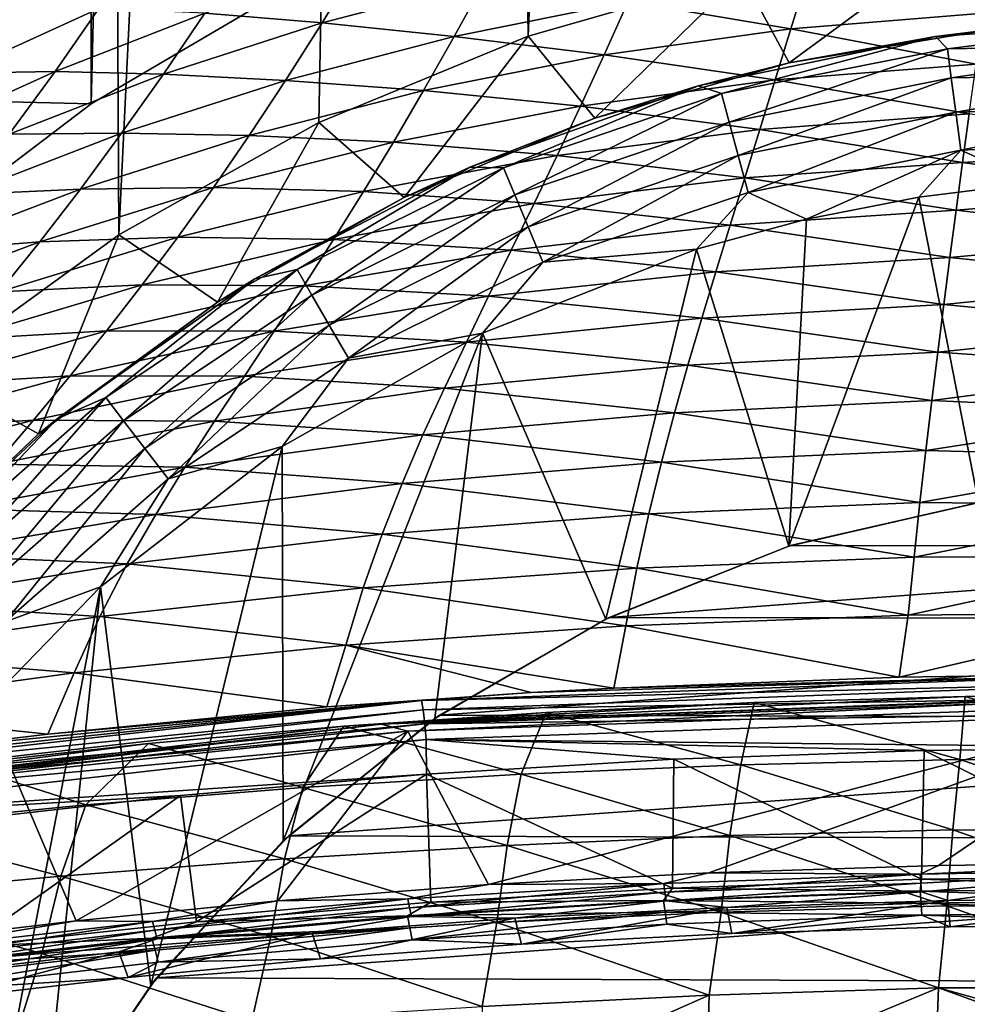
# Model space of a CAD drawing. Header units: metres. Extents: x -106 to 264, y -111 to 81.
# Tile 419 of 549: x 194 to 199, y 41 to 46. Entities that reach past the tile are written whole.
import ezdxf

# ---------------------------------------------------------------- set-up
doc = ezdxf.new("R2010")
doc.units = ezdxf.units.M
doc.layers.add('solid_20422013', color=7, linetype='CONTINUOUS')

msp = doc.modelspace()

# ---------------------------------------------------------------- linework, layer by layer
at = {"layer": 'solid_20422013'}
for points in [[(192.31282, 80.599998, -15.162481), (194.147705, 80.599998, -15.958956), (192.388519, 43.263885, -15.200836)], [(194.175278, 80.599998, 15.969536), (192.355667, 80.599998, 15.184137), (193.091354, 44.752403, 15.532889)], [(194.147705, 80.599998, -15.958956), (193.311768, 44.138996, -15.629064), (192.388519, 43.263885, -15.200836)], [(194.175278, 80.599998, 15.969536), (193.091354, 44.752403, 15.532889), (194.182388, 45.581818, 15.973581)], [(194.147705, 80.599998, -15.958956), (194.332169, 44.87923, -16.027344), (193.311768, 44.138996, -15.629064)], [(194.147705, 80.599998, -15.958956), (196.054703, 80.599998, -16.53591), (194.332169, 44.87923, -16.027344)], [(194.175278, 80.599998, 15.969536), (194.182388, 45.581818, 15.973581), (195.309448, 46.24358, 16.340096)], [(196.054703, 80.599998, -16.53591), (195.402405, 45.480701, -16.366493), (194.332169, 44.87923, -16.027344)], [(196.054703, 80.599998, -16.53591), (196.523254, 45.943001, -16.64068), (195.402405, 45.480701, -16.366493)], [(196.054703, 80.599998, -16.53591), (198.000946, 80.599998, -16.881262), (196.523254, 45.943001, -16.64068)], [(198.000946, 80.599998, -16.881262), (197.669113, 46.271561, -16.839445), (196.523254, 45.943001, -16.64068)], [(192.946503, 45.610561, 30), (193.413834, 46.540329, 30), (194.077789, 46.948978, 30)], [(194.204056, 46.462627, 30), (192.946503, 45.610561, 30), (194.077789, 46.948978, 30)], [(198.828217, 46.467499, -16.959566), (200, 46.530014, -17), (198.966385, 45.973637, -16.463642)], [(194.182388, 45.581818, 15.973581), (192.946503, 45.610561, 30), (194.204056, 46.462627, 30)], [(195.309448, 46.24358, 16.340096), (194.182388, 45.581818, 15.973581), (194.204056, 46.462627, 30)], [(198.828217, 46.467499, -16.959566), (197.921494, 45.799866, -16.353992), (197.669113, 46.271561, -16.839445)], [(198.828217, 46.467499, -16.959566), (198.966385, 45.973637, -16.463642), (197.921494, 45.799866, -16.353992)], [(194.791885, 46.065941, 104.589104), (195.420242, 46.014866, 108.803513), (195.613846, 46.331955, 104.539368)], [(195.613846, 46.331955, 104.539368), (195.420242, 46.014866, 108.803513), (196.293335, 46.243629, 108.750008)], [(195.420242, 46.014866, 108.803513), (196.127823, 45.941933, 112.672699), (196.293335, 46.243629, 108.750008)], [(196.293335, 46.243629, 108.750008), (196.127823, 45.941933, 112.672699), (197.059219, 46.128773, 112.617729)], [(197.669113, 46.271561, -16.839445), (196.881821, 45.503712, -16.1691), (196.523254, 45.943001, -16.64068)], [(197.669113, 46.271561, -16.839445), (197.921494, 45.799866, -16.353992), (196.881821, 45.503712, -16.1691)], [(197.059219, 46.128773, 112.617729), (197.931656, 45.98254, 116.136276), (198.01799, 46.265369, 112.566299)], [(198.01799, 46.265369, 112.566299), (197.931656, 45.98254, 116.136276), (198.963547, 46.067257, 116.097572)], [(196.127823, 45.941933, 112.672699), (196.930725, 45.84346, 116.193092), (197.059219, 46.128773, 112.617729)], [(197.059219, 46.128773, 112.617729), (196.930725, 45.84346, 116.193092), (197.931656, 45.98254, 116.136276)], [(193.463287, 45.745544, 100.133621), (193.989822, 45.754601, 104.653946), (194.224808, 46.092289, 100.056076)], [(193.697861, 46.085686, 95.230255), (193.463287, 45.745544, 100.133621), (194.224808, 46.092289, 100.056076)], [(194.224808, 46.092289, 100.056076), (193.989822, 45.754601, 104.653946), (194.791885, 46.065941, 104.589104)], [(193.989822, 45.754601, 104.653946), (194.570343, 45.739891, 108.863762), (194.791885, 46.065941, 104.589104)], [(194.791885, 46.065941, 104.589104), (194.570343, 45.739891, 108.863762), (195.420242, 46.014866, 108.803513)], [(197.931656, 45.98254, 116.136276), (198.924316, 45.793739, 119.357246), (198.963547, 46.067257, 116.097572)], [(194.570343, 45.739891, 108.863762), (195.223404, 45.706253, 112.738487), (195.420242, 46.014866, 108.803513)], [(195.420242, 46.014866, 108.803513), (195.223404, 45.706253, 112.738487), (196.127823, 45.941933, 112.672699)], [(198.769547, 45.876289, -5.646931), (198.705276, 45.941391, -5.549271), (200, 46.030033, -5.549271)], [(200, 46.030033, -16.500025), (200, 46.030033, -5.549271), (198.705276, 45.941391, -5.549271)], [(198.966385, 45.973637, -16.463642), (200, 46.030033, -16.500025), (198.705276, 45.941391, -5.549271)], [(200, 45.897427, -5.711153), (198.769547, 45.876289, -5.646931), (200, 46.030033, -5.549271)], [(196.930725, 45.84346, 116.193092), (197.847443, 45.709038, 119.397163), (197.931656, 45.98254, 116.136276)], [(197.931656, 45.98254, 116.136276), (197.847443, 45.709038, 119.397163), (198.924316, 45.793739, 119.357246)], [(197.921494, 45.799866, -16.353992), (198.966385, 45.973637, -16.463642), (198.705276, 45.941391, -5.549271)], [(195.223404, 45.706253, 112.738487), (195.963684, 45.652737, 116.259323), (196.127823, 45.941933, 112.672699)], [(196.523254, 45.943001, -16.64068), (195.859985, 45.080482, -15.911716), (195.402405, 45.480701, -16.366493)], [(196.523254, 45.943001, -16.64068), (196.881821, 45.503712, -16.1691), (195.859985, 45.080482, -15.911716)], [(196.127823, 45.941933, 112.672699), (195.963684, 45.652737, 116.259323), (196.930725, 45.84346, 116.193092)], [(197.560135, 45.635723, -5.646931), (197.434708, 45.677124, -5.549271), (198.705276, 45.941391, -5.549271)], [(197.921494, 45.799866, -16.353992), (198.705276, 45.941391, -5.549271), (197.434708, 45.677124, -5.549271)], [(198.769547, 45.876289, -5.646931), (197.560135, 45.635723, -5.646931), (198.705276, 45.941391, -5.549271)], [(197.600845, 45.483803, -5.796019), (197.560135, 45.635723, -5.646931), (198.769547, 45.876289, -5.646931)], [(198.79007, 45.720356, -5.796019), (197.600845, 45.483803, -5.796019), (198.769547, 45.876289, -5.646931)], [(198.79007, 45.720356, -5.796019), (198.769547, 45.876289, -5.646931), (200, 45.897427, -5.711153)], [(200, 45.897427, -5.711153), (200, 45.741188, -5.837264), (198.79007, 45.720356, -5.796019)], [(195.963684, 45.652737, 116.259323), (196.804062, 45.569126, 119.460114), (196.930725, 45.84346, 116.193092)], [(196.930725, 45.84346, 116.193092), (196.804062, 45.569126, 119.460114), (197.847443, 45.709038, 119.397163)], [(193.207108, 45.398502, 104.740067), (193.743469, 45.419415, 108.941238), (193.989822, 45.754601, 104.653946)], [(193.463287, 45.745544, 100.133621), (193.207108, 45.398502, 104.740067), (193.989822, 45.754601, 104.653946)], [(193.989822, 45.754601, 104.653946), (193.743469, 45.419415, 108.941238), (194.570343, 45.739891, 108.863762)], [(196.881821, 45.503712, -16.1691), (197.921494, 45.799866, -16.353992), (197.434708, 45.677124, -5.549271)], [(197.847443, 45.709038, 119.397163), (198.886887, 45.527321, 122.353554), (198.924316, 45.793739, 119.357246)], [(193.743469, 45.419415, 108.941238), (194.345901, 45.423775, 112.814301), (194.570343, 45.739891, 108.863762)], [(194.570343, 45.739891, 108.863762), (194.345901, 45.423775, 112.814301), (195.223404, 45.706253, 112.738487)], [(194.345901, 45.423775, 112.814301), (195.029053, 45.412189, 116.34156), (195.223404, 45.706253, 112.738487)], [(195.223404, 45.706253, 112.738487), (195.029053, 45.412189, 116.34156), (195.963684, 45.652737, 116.259323)], [(196.804062, 45.569126, 119.460114), (197.765213, 45.443657, 122.39415), (197.847443, 45.709038, 119.397163)], [(197.648911, 45.304428, -5.907723), (197.600845, 45.483803, -5.796019), (198.79007, 45.720356, -5.796019)], [(198.814316, 45.536243, -5.907723), (197.648911, 45.304428, -5.907723), (198.79007, 45.720356, -5.796019)], [(197.847443, 45.709038, 119.397163), (197.765213, 45.443657, 122.39415), (198.886887, 45.527321, 122.353554)], [(198.814316, 45.536243, -5.907723), (198.79007, 45.720356, -5.796019), (200, 45.741188, -5.837264)], [(200, 45.741188, -5.837264), (200, 45.571148, -5.926311), (198.814316, 45.536243, -5.907723)], [(195.029053, 45.412189, 116.34156), (195.801743, 45.376369, 119.539581), (195.963684, 45.652737, 116.259323)], [(195.963684, 45.652737, 116.259323), (195.801743, 45.376369, 119.539581), (196.804062, 45.569126, 119.460114)], [(196.392487, 45.239357, -5.646931), (196.212021, 45.242161, -5.549271), (197.434708, 45.677124, -5.549271)], [(196.881821, 45.503712, -16.1691), (197.434708, 45.677124, -5.549271), (196.212021, 45.242161, -5.549271)], [(197.560135, 45.635723, -5.646931), (196.392487, 45.239357, -5.646931), (197.434708, 45.677124, -5.549271)], [(194.182388, 45.581818, 15.973581), (193.091354, 44.752403, 15.532889), (192.946503, 45.610561, 30)], [(196.452667, 45.094051, -5.796019), (196.392487, 45.239357, -5.646931), (197.560135, 45.635723, -5.646931)], [(197.600845, 45.483803, -5.796019), (196.452667, 45.094051, -5.796019), (197.560135, 45.635723, -5.646931)], [(195.801743, 45.376369, 119.539581), (196.679047, 45.304333, 122.462944), (196.804062, 45.569126, 119.460114)], [(196.804062, 45.569126, 119.460114), (196.679047, 45.304333, 122.462944), (197.765213, 45.443657, 122.39415)], [(198.841125, 45.332592, -5.976798), (198.814316, 45.536243, -5.907723), (200, 45.571148, -5.926311)], [(200, 45.571148, -5.926311), (200, 45.386513, -5.98137), (198.841125, 45.332592, -5.976798)], [(195.859985, 45.080482, -15.911716), (196.881821, 45.503712, -16.1691), (196.212021, 45.242161, -5.549271)], [(197.702072, 45.106022, -5.976798), (197.648911, 45.304428, -5.907723), (198.814316, 45.536243, -5.907723)], [(198.841125, 45.332592, -5.976798), (197.702072, 45.106022, -5.976798), (198.814316, 45.536243, -5.907723)], [(197.765213, 45.443657, 122.39415), (198.850983, 45.266979, 125.132217), (198.886887, 45.527321, 122.353554)], [(198.886887, 45.527321, 122.353554), (198.850983, 45.266979, 125.132217), (200, 45.338043, 124.65464)], [(195.402405, 45.480701, -16.366493), (194.85907, 44.518826, -15.587443), (194.332169, 44.87923, -16.027344)], [(195.402405, 45.480701, -16.366493), (195.859985, 45.080482, -15.911716), (194.85907, 44.518826, -15.587443)], [(196.523727, 44.922485, -5.907723), (196.452667, 45.094051, -5.796019), (197.600845, 45.483803, -5.796019)], [(197.648911, 45.304428, -5.907723), (196.523727, 44.922485, -5.907723), (197.600845, 45.483803, -5.796019)], [(196.679047, 45.304333, 122.462944), (197.684769, 45.185184, 125.172516), (197.765213, 45.443657, 122.39415)], [(197.765213, 45.443657, 122.39415), (197.684769, 45.185184, 125.172516), (198.850983, 45.266979, 125.132217)], [(193.494537, 45.095684, 112.910301), (194.125137, 45.124355, 116.438263), (194.345901, 45.423775, 112.814301)], [(193.743469, 45.419415, 108.941238), (193.494537, 45.095684, 112.910301), (194.345901, 45.423775, 112.814301)], [(194.345901, 45.423775, 112.814301), (194.125137, 45.124355, 116.438263), (195.029053, 45.412189, 116.34156)], [(194.125137, 45.124355, 116.438263), (194.837585, 45.132923, 119.641266), (195.029053, 45.412189, 116.34156)], [(195.029053, 45.412189, 116.34156), (194.837585, 45.132923, 119.641266), (195.801743, 45.376369, 119.539581)], [(199.231842, 45.158199, -6), (198.841125, 45.332592, -5.976798), (200, 45.386513, -5.98137)], [(194.837585, 45.132923, 119.641266), (195.641327, 45.111168, 122.555832), (195.801743, 45.376369, 119.539581)], [(195.801743, 45.376369, 119.539581), (195.641327, 45.111168, 122.555832), (196.679047, 45.304333, 122.462944)], [(198.014816, 44.96323, -6), (197.702072, 45.106022, -5.976798), (198.841125, 45.332592, -5.976798)], [(198.616638, 45.081524, -6), (198.014816, 44.96323, -6), (198.841125, 45.332592, -5.976798)], [(199.231842, 45.158199, -6), (198.616638, 45.081524, -6), (198.841125, 45.332592, -5.976798)], [(198.850983, 45.266979, 125.132217), (200, 45.107918, 127.01651), (200, 45.338043, 124.65464)], [(195.641327, 45.111168, 122.555832), (196.555466, 45.04763, 125.245789), (196.679047, 45.304333, 122.462944)], [(196.602341, 44.732712, -5.976798), (196.523727, 44.922485, -5.907723), (197.648911, 45.304428, -5.907723)], [(196.679047, 45.304333, 122.462944), (196.555466, 45.04763, 125.245789), (197.684769, 45.185184, 125.172516)], [(197.702072, 45.106022, -5.976798), (196.602341, 44.732712, -5.976798), (197.648911, 45.304428, -5.907723)], [(195.286545, 44.69397, -5.646931), (195.060013, 44.644615, -5.549271), (196.212021, 45.242161, -5.549271)], [(195.859985, 45.080482, -15.911716), (196.212021, 45.242161, -5.549271), (195.060013, 44.644615, -5.549271)], [(196.392487, 45.239357, -5.646931), (195.286545, 44.69397, -5.646931), (196.212021, 45.242161, -5.549271)], [(195.365189, 44.557766, -5.796019), (195.286545, 44.69397, -5.646931), (196.392487, 45.239357, -5.646931)], [(196.452667, 45.094051, -5.796019), (195.365189, 44.557766, -5.796019), (196.392487, 45.239357, -5.646931)], [(197.684769, 45.185184, 125.172516), (198.816315, 45.011536, 127.737259), (198.850983, 45.266979, 125.132217)], [(198.850983, 45.266979, 125.132217), (198.816315, 45.011536, 127.737259), (200, 45.107918, 127.01651)], [(196.555466, 45.04763, 125.245789), (197.606003, 44.932236, 127.775826), (197.684769, 45.185184, 125.172516)], [(197.684769, 45.185184, 125.172516), (197.606003, 44.932236, 127.775826), (198.816315, 45.011536, 127.737259)], [(193.250168, 44.790844, 116.55899), (193.90773, 44.841793, 119.762596), (194.125137, 45.124355, 116.438263)], [(193.494537, 45.095684, 112.910301), (193.250168, 44.790844, 116.55899), (194.125137, 45.124355, 116.438263)], [(193.90773, 44.841793, 119.762596), (194.647461, 44.866596, 122.677505), (194.837585, 45.132923, 119.641266)], [(194.125137, 45.124355, 116.438263), (193.90773, 44.841793, 119.762596), (194.837585, 45.132923, 119.641266)], [(194.837585, 45.132923, 119.641266), (194.647461, 44.866596, 122.677505), (195.641327, 45.111168, 122.555832)], [(198.935471, 43.447086, -6), (198.616638, 45.081524, -6), (199.231842, 45.158199, -6)], [(194.647461, 44.866596, 122.677505), (195.48172, 44.855461, 125.350479), (195.641327, 45.111168, 122.555832)], [(194.85907, 44.518826, -15.587443), (195.859985, 45.080482, -15.911716), (195.060013, 44.644615, -5.549271)], [(195.458038, 44.396942, -5.907723), (195.365189, 44.557766, -5.796019), (196.452667, 45.094051, -5.796019)], [(196.523727, 44.922485, -5.907723), (195.458038, 44.396942, -5.907723), (196.452667, 45.094051, -5.796019)], [(195.641327, 45.111168, 122.555832), (195.48172, 44.855461, 125.350479), (196.555466, 45.04763, 125.245789)], [(197.426376, 44.803326, -6), (196.602341, 44.732712, -5.976798), (197.702072, 45.106022, -5.976798)], [(198.014816, 44.96323, -6), (197.426376, 44.803326, -6), (197.702072, 45.106022, -5.976798)], [(197.919312, 43.213619, -6), (198.014816, 44.96323, -6), (198.616638, 45.081524, -6)], [(198.935471, 43.447086, -6), (197.919312, 43.213619, -6), (198.616638, 45.081524, -6)], [(198.816315, 45.011536, 127.737259), (200, 44.87355, 129.326706), (200, 45.107918, 127.01651)], [(195.48172, 44.855461, 125.350479), (196.433182, 44.797401, 127.851234), (196.555466, 45.04763, 125.245789)], [(196.555466, 45.04763, 125.245789), (196.433182, 44.797401, 127.851234), (197.606003, 44.932236, 127.775826)], [(197.606003, 44.932236, 127.775826), (198.782684, 44.758865, 130.20282), (198.816315, 45.011536, 127.737259)], [(198.816315, 45.011536, 127.737259), (198.782684, 44.758865, 130.20282), (200, 44.87355, 129.326706)], [(197.919312, 43.213619, -6), (197.426376, 44.803326, -6), (198.014816, 44.96323, -6)], [(195.560745, 44.219055, -5.976798), (195.458038, 44.396942, -5.907723), (196.523727, 44.922485, -5.907723)], [(196.602341, 44.732712, -5.976798), (195.560745, 44.219055, -5.976798), (196.523727, 44.922485, -5.907723)], [(196.433182, 44.797401, 127.851234), (197.528854, 44.682514, 130.238312), (197.606003, 44.932236, 127.775826)], [(197.606003, 44.932236, 127.775826), (197.528854, 44.682514, 130.238312), (198.782684, 44.758865, 130.20282)], [(194.332169, 44.87923, -16.027344), (193.901901, 43.814484, -15.19421), (193.311768, 44.138996, -15.629064)], [(193.691071, 44.574024, 122.824142), (194.457108, 44.611332, 125.490204), (194.647461, 44.866596, 122.677505)], [(193.90773, 44.841793, 119.762596), (193.691071, 44.574024, 122.824142), (194.647461, 44.866596, 122.677505)], [(194.332169, 44.87923, -16.027344), (194.85907, 44.518826, -15.587443), (193.901901, 43.814484, -15.19421)], [(194.647461, 44.866596, 122.677505), (194.457108, 44.611332, 125.490204), (195.48172, 44.855461, 125.350479)], [(194.457108, 44.611332, 125.490204), (195.322311, 44.607426, 127.964424), (195.48172, 44.855461, 125.350479)], [(195.48172, 44.855461, 125.350479), (195.322311, 44.607426, 127.964424), (196.433182, 44.797401, 127.851234)], [(198.782684, 44.758865, 130.20282), (200, 44.633236, 131.599075), (200, 44.87355, 129.326706)], [(193.009109, 44.504925, 119.912285), (193.691071, 44.574024, 122.824142), (193.90773, 44.841793, 119.762596)], [(193.250168, 44.790844, 116.55899), (193.009109, 44.504925, 119.912285), (193.90773, 44.841793, 119.762596)], [(197.426376, 44.803326, -6), (196.278702, 44.353104, -6), (196.602341, 44.732712, -5.976798)], [(196.940338, 42.823338, -6), (196.278702, 44.353104, -6), (197.426376, 44.803326, -6)], [(197.919312, 43.213619, -6), (196.940338, 42.823338, -6), (197.426376, 44.803326, -6)], [(195.322311, 44.607426, 127.964424), (196.312302, 44.551151, 130.313416), (196.433182, 44.797401, 127.851234)], [(196.433182, 44.797401, 127.851234), (196.312302, 44.551151, 130.313416), (197.528854, 44.682514, 130.238312)], [(197.528854, 44.682514, 130.238312), (198.749847, 44.506504, 132.559479), (198.782684, 44.758865, 130.20282)], [(198.782684, 44.758865, 130.20282), (198.749847, 44.506504, 132.559479), (200, 44.633236, 131.599075)], [(196.278702, 44.353104, -6), (195.560745, 44.219055, -5.976798), (196.602341, 44.732712, -5.976798)], [(194.261261, 44.0089, -5.646931), (194.000183, 43.895645, -5.549271), (195.060013, 44.644615, -5.549271)], [(194.85907, 44.518826, -15.587443), (195.060013, 44.644615, -5.549271), (194.000183, 43.895645, -5.549271)], [(195.286545, 44.69397, -5.646931), (194.261261, 44.0089, -5.646931), (195.060013, 44.644615, -5.549271)], [(194.35701, 43.884121, -5.796019), (194.261261, 44.0089, -5.646931), (195.286545, 44.69397, -5.646931)], [(195.365189, 44.557766, -5.796019), (194.35701, 43.884121, -5.796019), (195.286545, 44.69397, -5.646931)], [(196.312302, 44.551151, 130.313416), (197.453369, 44.433407, 132.591019), (197.528854, 44.682514, 130.238312)], [(197.528854, 44.682514, 130.238312), (197.453369, 44.433407, 132.591019), (198.749847, 44.506504, 132.559479)], [(193.472519, 44.318981, 125.65979), (194.265121, 44.365101, 128.118042), (194.457108, 44.611332, 125.490204)], [(193.691071, 44.574024, 122.824142), (193.472519, 44.318981, 125.65979), (194.457108, 44.611332, 125.490204)], [(194.457108, 44.611332, 125.490204), (194.265121, 44.365101, 128.118042), (195.322311, 44.607426, 127.964424)], [(194.265121, 44.365101, 128.118042), (195.162979, 44.36441, 130.431458), (195.322311, 44.607426, 127.964424)], [(195.322311, 44.607426, 127.964424), (195.162979, 44.36441, 130.431458), (196.312302, 44.551151, 130.313416)], [(198.749847, 44.506504, 132.559479), (200, 44.384926, 133.851517), (200, 44.633236, 131.599075)], [(194.470062, 43.736794, -5.907723), (194.35701, 43.884121, -5.796019), (195.365189, 44.557766, -5.796019)], [(195.458038, 44.396942, -5.907723), (194.470062, 43.736794, -5.907723), (195.365189, 44.557766, -5.796019)], [(195.162979, 44.36441, 130.431458), (196.193039, 44.306118, 132.663803), (196.312302, 44.551151, 130.313416)], [(196.312302, 44.551151, 130.313416), (196.193039, 44.306118, 132.663803), (197.453369, 44.433407, 132.591019)], [(193.901901, 43.814484, -15.19421), (194.85907, 44.518826, -15.587443), (194.000183, 43.895645, -5.549271)], [(197.453369, 44.433407, 132.591019), (198.717606, 44.251987, 134.837875), (198.749847, 44.506504, 132.559479)], [(198.749847, 44.506504, 132.559479), (198.717606, 44.251987, 134.837875), (200, 44.384926, 133.851517)], [(196.193039, 44.306118, 132.663803), (197.379578, 44.182301, 134.86499), (197.453369, 44.433407, 132.591019)], [(197.453369, 44.433407, 132.591019), (197.379578, 44.182301, 134.86499), (198.717606, 44.251987, 134.837875)], [(194.595108, 43.573833, -5.976798), (194.470062, 43.736794, -5.907723), (195.458038, 44.396942, -5.907723)], [(195.560745, 44.219055, -5.976798), (194.595108, 43.573833, -5.976798), (195.458038, 44.396942, -5.907723)], [(198.717606, 44.251987, 134.837875), (200, 44.163898, 135.782928), (200, 44.384926, 133.851517)], [(193.249695, 44.074444, 128.305527), (194.070786, 44.125145, 130.594193), (194.265121, 44.365101, 128.118042)], [(193.472519, 44.318981, 125.65979), (193.249695, 44.074444, 128.305527), (194.265121, 44.365101, 128.118042)], [(194.265121, 44.365101, 128.118042), (194.070786, 44.125145, 130.594193), (195.162979, 44.36441, 130.431458)], [(194.070786, 44.125145, 130.594193), (195.003708, 44.123531, 132.783234), (195.162979, 44.36441, 130.431458)], [(195.162979, 44.36441, 130.431458), (195.003708, 44.123531, 132.783234), (196.193039, 44.306118, 132.663803)], [(196.278702, 44.353104, -6), (195.206467, 43.747559, -6), (195.560745, 44.219055, -5.976798)], [(195.2117, 41.635078, -6), (195.206467, 43.747559, -6), (196.278702, 44.353104, -6)], [(196.023865, 42.290451, -6), (195.2117, 41.635078, -6), (196.278702, 44.353104, -6)], [(196.940338, 42.823338, -6), (196.023865, 42.290451, -6), (196.278702, 44.353104, -6)], [(195.003708, 44.123531, 132.783234), (196.075607, 44.059521, 134.933823), (196.193039, 44.306118, 132.663803)], [(196.193039, 44.306118, 132.663803), (196.075607, 44.059521, 134.933823), (197.379578, 44.182301, 134.86499)], [(197.379578, 44.182301, 134.86499), (198.685715, 43.992737, 137.06749), (198.717606, 44.251987, 134.837875)], [(198.717606, 44.251987, 134.837875), (198.685715, 43.992737, 137.06749), (200, 44.163898, 135.782928)], [(195.206467, 43.747559, -6), (194.595108, 43.573833, -5.976798), (195.560745, 44.219055, -5.976798)], [(196.075607, 44.059521, 134.933823), (197.307556, 43.926441, 137.090179), (197.379578, 44.182301, 134.86499)], [(197.379578, 44.182301, 134.86499), (197.307556, 43.926441, 137.090179), (198.685715, 43.992737, 137.06749)], [(193.021179, 43.837563, 130.793839), (193.873611, 43.888496, 132.950363), (194.070786, 44.125145, 130.594193)], [(193.249695, 44.074444, 128.305527), (193.021179, 43.837563, 130.793839), (194.070786, 44.125145, 130.594193)], [(193.311768, 44.138996, -15.629064), (193.901901, 43.814484, -15.19421), (193.035355, 42.990974, -14.786154)], [(194.070786, 44.125145, 130.594193), (193.873611, 43.888496, 132.950363), (195.003708, 44.123531, 132.783234)], [(193.873611, 43.888496, 132.950363), (194.844467, 43.881905, 135.051376), (195.003708, 44.123531, 132.783234)], [(195.003708, 44.123531, 132.783234), (194.844467, 43.881905, 135.051376), (196.075607, 44.059521, 134.933823)], [(198.685715, 43.992737, 137.06749), (200, 43.933235, 137.730316), (200, 44.163898, 135.782928)], [(194.844467, 43.881905, 135.051376), (195.960373, 43.808418, 137.153854), (196.075607, 44.059521, 134.933823)], [(196.075607, 44.059521, 134.933823), (195.960373, 43.808418, 137.153854), (197.307556, 43.926441, 137.090179)], [(194.261261, 44.0089, -5.646931), (193.334167, 43.195862, -5.646931), (194.000183, 43.895645, -5.549271)], [(193.445389, 43.084648, -5.796019), (193.334167, 43.195862, -5.646931), (194.261261, 44.0089, -5.646931)], [(194.35701, 43.884121, -5.796019), (193.445389, 43.084648, -5.796019), (194.261261, 44.0089, -5.646931)], [(197.307556, 43.926441, 137.090179), (198.654053, 43.72562, 139.272858), (198.685715, 43.992737, 137.06749)], [(198.685715, 43.992737, 137.06749), (198.654053, 43.72562, 139.272858), (200, 43.933235, 137.730316)], [(195.960373, 43.808418, 137.153854), (197.237747, 43.662472, 139.291763), (197.307556, 43.926441, 137.090179)], [(197.307556, 43.926441, 137.090179), (197.237747, 43.662472, 139.291763), (198.654053, 43.72562, 139.272858)], [(198.654053, 43.72562, 139.272858), (200, 43.690414, 139.707748), (200, 43.933235, 137.730316)], [(192.785828, 43.605331, 133.156311), (193.67305, 43.652195, 135.218231), (193.873611, 43.888496, 132.950363)], [(193.021179, 43.837563, 130.793839), (192.785828, 43.605331, 133.156311), (193.873611, 43.888496, 132.950363)], [(193.334167, 43.195862, -5.646931), (193.052338, 43.009224, -5.549271), (194.000183, 43.895645, -5.549271)], [(193.901901, 43.814484, -15.19421), (194.000183, 43.895645, -5.549271), (193.052338, 43.009224, -5.549271)], [(193.576691, 42.953339, -5.907723), (193.445389, 43.084648, -5.796019), (194.35701, 43.884121, -5.796019)], [(194.470062, 43.736794, -5.907723), (193.576691, 42.953339, -5.907723), (194.35701, 43.884121, -5.796019)], [(193.873611, 43.888496, 132.950363), (193.67305, 43.652195, 135.218231), (194.844467, 43.881905, 135.051376)], [(193.67305, 43.652195, 135.218231), (194.685638, 43.636417, 137.266525), (194.844467, 43.881905, 135.051376)], [(194.844467, 43.881905, 135.051376), (194.685638, 43.636417, 137.266525), (195.960373, 43.808418, 137.153854)], [(193.035355, 42.990974, -14.786154), (193.901901, 43.814484, -15.19421), (193.052338, 43.009224, -5.549271)], [(194.685638, 43.636417, 137.266525), (195.848526, 43.549171, 139.349945), (195.960373, 43.808418, 137.153854)], [(195.960373, 43.808418, 137.153854), (195.848526, 43.549171, 139.349945), (197.237747, 43.662472, 139.291763)], [(195.206467, 43.747559, -6), (194.233582, 42.995083, -6), (194.595108, 43.573833, -5.976798)], [(194.502121, 40.862358, -6), (194.233582, 42.995083, -6), (195.206467, 43.747559, -6)], [(195.2117, 41.635078, -6), (194.502121, 40.862358, -6), (195.206467, 43.747559, -6)], [(193.721939, 42.808094, -5.976798), (193.576691, 42.953339, -5.907723), (194.470062, 43.736794, -5.907723)], [(194.595108, 43.573833, -5.976798), (193.721939, 42.808094, -5.976798), (194.470062, 43.736794, -5.907723)], [(197.237747, 43.662472, 139.291763), (198.622498, 43.44735, 141.477066), (198.654053, 43.72562, 139.272858)], [(198.654053, 43.72562, 139.272858), (198.622498, 43.44735, 141.477066), (200, 43.690414, 139.707748)], [(193.67305, 43.652195, 135.218231), (193.469238, 43.412994, 137.428558), (194.685638, 43.636417, 137.266525)], [(195.848526, 43.549171, 139.349945), (197.170624, 43.386868, 141.493668), (197.237747, 43.662472, 139.291763)], [(197.237747, 43.662472, 139.291763), (197.170624, 43.386868, 141.493668), (198.622498, 43.44735, 141.477066)], [(198.622498, 43.44735, 141.477066), (200, 43.432587, 141.731232), (200, 43.690414, 139.707748)], [(193.469238, 43.412994, 137.428558), (194.528976, 43.383144, 139.455597), (194.685638, 43.636417, 137.266525)], [(194.685638, 43.636417, 137.266525), (194.528976, 43.383144, 139.455597), (195.848526, 43.549171, 139.349945)], [(194.233582, 42.995083, -6), (193.721939, 42.808094, -5.976798), (194.595108, 43.573833, -5.976798)], [(194.528976, 43.383144, 139.455597), (195.741425, 43.277954, 141.547073), (195.848526, 43.549171, 139.349945)], [(195.848526, 43.549171, 139.349945), (195.741425, 43.277954, 141.547073), (197.170624, 43.386868, 141.493668)], [(197.170624, 43.386868, 141.493668), (198.590912, 43.154636, 143.703186), (198.622498, 43.44735, 141.477066)], [(197.928452, 43.216362, -70), (197.919312, 43.213619, -6), (198.935471, 43.447086, -6)], [(198.939224, 43.446964, -70), (197.928452, 43.216362, -70), (198.935471, 43.447086, -6)], [(198.939224, 43.446964, -70), (202.080688, 43.213619, -70), (197.928452, 43.216362, -70)], [(198.622498, 43.44735, 141.477066), (198.590912, 43.154636, 143.703186), (200, 43.432587, 141.731232)], [(198.590912, 43.154636, 143.703186), (200, 43.156574, 143.819061), (200, 43.432587, 141.731232)], [(193.469238, 43.412994, 137.428558), (193.264481, 43.16666, 139.609161), (194.528976, 43.383144, 139.455597)], [(193.264481, 43.16666, 139.609161), (194.376556, 43.117962, 141.644638), (194.528976, 43.383144, 139.455597)], [(194.528976, 43.383144, 139.455597), (194.376556, 43.117962, 141.644638), (195.741425, 43.277954, 141.547073)], [(195.741425, 43.277954, 141.547073), (197.10672, 43.096111, 143.719818), (197.170624, 43.386868, 141.493668)], [(197.170624, 43.386868, 141.493668), (197.10672, 43.096111, 143.719818), (198.590912, 43.154636, 143.703186)], [(194.376556, 43.117962, 141.644638), (195.640396, 42.990955, 143.770203), (195.741425, 43.277954, 141.547073)], [(195.741425, 43.277954, 141.547073), (195.640396, 42.990955, 143.770203), (197.10672, 43.096111, 143.719818)], [(196.95755, 42.832268, -70), (196.940338, 42.823338, -6), (197.919312, 43.213619, -6)], [(197.928452, 43.216362, -70), (196.95755, 42.832268, -70), (197.919312, 43.213619, -6)], [(197.928452, 43.216362, -70), (202.080688, 43.213619, -70), (196.95755, 42.832268, -70)], [(196.95755, 42.832268, -70), (202.080688, 43.213619, -70), (203.059662, 42.823338, -70)], [(193.264481, 43.16666, 139.609161), (193.061508, 42.908772, 141.787262), (194.376556, 43.117962, 141.644638)], [(193.061508, 42.908772, 141.787262), (194.230453, 42.83675, 143.859711), (194.376556, 43.117962, 141.644638)], [(194.376556, 43.117962, 141.644638), (194.230453, 42.83675, 143.859711), (195.640396, 42.990955, 143.770203)], [(197.10672, 43.096111, 143.719818), (198.559189, 42.844017, 145.972809), (198.590912, 43.154636, 143.703186)], [(198.559189, 42.844017, 145.972809), (200, 42.858677, 145.990387), (200, 43.156574, 143.819061)], [(198.590912, 43.154636, 143.703186), (198.559189, 42.844017, 145.972809), (200, 43.156574, 143.819061)], [(195.640396, 42.990955, 143.770203), (197.0466, 42.786488, 145.992477), (197.10672, 43.096111, 143.719818)], [(197.10672, 43.096111, 143.719818), (197.0466, 42.786488, 145.992477), (198.559189, 42.844017, 145.972809)], [(194.233582, 42.995083, -6), (193.375931, 42.115002, -6), (193.721939, 42.808094, -5.976798)], [(193.470917, 39.052372, -6), (193.375931, 42.115002, -6), (194.233582, 42.995083, -6)], [(193.922348, 40.000648, -6), (193.470917, 39.052372, -6), (194.233582, 42.995083, -6)], [(194.502121, 40.862358, -6), (193.922348, 40.000648, -6), (194.233582, 42.995083, -6)], [(194.230453, 42.83675, 143.859711), (195.546936, 42.684143, 146.042435), (195.640396, 42.990955, 143.770203)], [(195.640396, 42.990955, 143.770203), (195.546936, 42.684143, 146.042435), (197.0466, 42.786488, 145.992477)], [(193.061508, 42.908772, 141.787262), (192.863068, 42.634903, 143.990021), (194.230453, 42.83675, 143.859711)], [(198.511032, 42.512253, 148.293381), (200, 42.534214, 148.261826), (200, 42.858677, 145.990387)], [(198.559189, 42.844017, 145.972809), (198.511032, 42.512253, 148.293381), (200, 42.858677, 145.990387)], [(192.863068, 42.634903, 143.990021), (194.09288, 42.535164, 146.12471), (194.230453, 42.83675, 143.859711)], [(194.230453, 42.83675, 143.859711), (194.09288, 42.535164, 146.12471), (195.546936, 42.684143, 146.042435)], [(196.049454, 42.308128, -70), (196.023865, 42.290451, -6), (196.940338, 42.823338, -6)], [(196.95755, 42.832268, -70), (196.049454, 42.308128, -70), (196.940338, 42.823338, -6)], [(196.95755, 42.832268, -70), (203.059662, 42.823338, -70), (196.049454, 42.308128, -70)], [(196.049454, 42.308128, -70), (203.059662, 42.823338, -70), (203.976135, 42.290451, -70)], [(197.0466, 42.786488, 145.992477), (198.511032, 42.512253, 148.293381), (198.559189, 42.844017, 145.972809)], [(195.546936, 42.684143, 146.042435), (196.983582, 42.453846, 148.324326), (197.0466, 42.786488, 145.992477)], [(197.0466, 42.786488, 145.992477), (196.983582, 42.453846, 148.324326), (198.511032, 42.512253, 148.293381)], [(194.09288, 42.535164, 146.12471), (195.446106, 42.352543, 148.374283), (195.546936, 42.684143, 146.042435)], [(195.546936, 42.684143, 146.042435), (195.446106, 42.352543, 148.374283), (196.540268, 42.429367, 148.335892)], [(195.546936, 42.684143, 146.042435), (196.540268, 42.429367, 148.335892), (196.983582, 42.453846, 148.324326)], [(192.863068, 42.634903, 143.990021), (192.672089, 42.340363, 146.242096), (194.09288, 42.535164, 146.12471)], [(192.672089, 42.340363, 146.242096), (193.950974, 42.207138, 148.453476), (194.09288, 42.535164, 146.12471)], [(194.09288, 42.535164, 146.12471), (193.950974, 42.207138, 148.453476), (195.446106, 42.352543, 148.374283)], [(195.953247, 42.387077, 148.373291), (200, 42.534214, 148.261826), (196.540268, 42.429367, 148.335892)], [(200, 42.484661, 148.3862), (200, 42.534214, 148.261826), (195.953247, 42.387077, 148.373291)], [(195.961624, 42.337723, 148.482758), (200, 42.484661, 148.3862), (195.953247, 42.387077, 148.373291)], [(200, 42.406845, 148.467285), (200, 42.484661, 148.3862), (195.961624, 42.337723, 148.482758)], [(200, 42.534214, 148.261826), (196.983582, 42.453846, 148.324326), (196.540268, 42.429367, 148.335892)], [(200, 42.534214, 148.261826), (198.511032, 42.512253, 148.293381), (196.983582, 42.453846, 148.324326)], [(195.953247, 42.387077, 148.373291), (196.540268, 42.429367, 148.335892), (195.446106, 42.352543, 148.374283)], [(191.935547, 41.931896, 148.63324), (195.953247, 42.387077, 148.373291), (192.485962, 42.020164, 148.553177)], [(195.961624, 42.337723, 148.482758), (195.953247, 42.387077, 148.373291), (191.935547, 41.931896, 148.63324)], [(195.953247, 42.387077, 148.373291), (193.267975, 42.125385, 148.497406), (192.485962, 42.020164, 148.553177)], [(195.953247, 42.387077, 148.373291), (193.950974, 42.207138, 148.453476), (193.267975, 42.125385, 148.497406)], [(195.953247, 42.387077, 148.373291), (195.446106, 42.352543, 148.374283), (193.950974, 42.207138, 148.453476)], [(195.737396, 42.259659, 149.003326), (198.865509, 42.409168, 149.045029), (200, 42.42289, 149.019669)], [(200, 42.417, 148.902374), (195.737396, 42.259659, 149.003326), (200, 42.42289, 149.019669)], [(195.737396, 42.259659, 149.003326), (200, 42.417, 148.902374), (195.879166, 42.223495, 148.893707)], [(195.737396, 42.259659, 149.003326), (197.733597, 42.376072, 149.068222), (198.865509, 42.409168, 149.045029)], [(200, 42.417, 148.902374), (200, 42.366829, 148.796722), (195.879166, 42.223495, 148.893707)], [(195.970398, 42.262489, 148.558533), (200, 42.406845, 148.467285), (195.961624, 42.337723, 148.482758)], [(200, 42.318832, 148.507538), (200, 42.406845, 148.467285), (195.970398, 42.262489, 148.558533)], [(198.836105, 42.071426, 151.2789), (198.865509, 42.409168, 149.045029), (197.733597, 42.376072, 149.068222)], [(200, 42.067909, 151.367737), (198.865509, 42.409168, 149.045029), (198.836105, 42.071426, 151.2789)], [(200, 42.067909, 151.367737), (200, 42.42289, 149.019669), (198.865509, 42.409168, 149.045029)], [(191.952332, 41.882885, 148.741913), (195.961624, 42.337723, 148.482758), (191.935547, 41.931896, 148.63324)], [(195.970398, 42.262489, 148.558533), (195.961624, 42.337723, 148.482758), (191.952332, 41.882885, 148.741913)], [(192.672089, 42.340363, 146.242096), (193.267975, 42.125385, 148.497406), (193.950974, 42.207138, 148.453476)], [(195.737396, 42.259659, 149.003326), (196.619568, 42.323006, 149.096283), (197.733597, 42.376072, 149.068222)], [(195.879166, 42.223495, 148.893707), (200, 42.366829, 148.796722), (196.311737, 41.401424, 148.568161)], [(200, 42.366829, 148.796722), (197.492035, 41.464077, 148.526718), (196.311737, 41.401424, 148.568161)], [(197.662766, 42.042446, 151.266373), (197.733597, 42.376072, 149.068222), (196.619568, 42.323006, 149.096283)], [(200, 42.366829, 148.796722), (198.721603, 41.503746, 148.500275), (197.492035, 41.464077, 148.526718)], [(198.836105, 42.071426, 151.2789), (197.733597, 42.376072, 149.068222), (197.662766, 42.042446, 151.266373)], [(200, 42.366829, 148.796722), (200, 41.519436, 148.491638), (198.721603, 41.503746, 148.500275)], [(195.24173, 41.663422, -70), (195.2117, 41.635078, -6), (196.023865, 42.290451, -6)], [(196.049454, 42.308128, -70), (195.24173, 41.663422, -70), (196.023865, 42.290451, -6)], [(196.049454, 42.308128, -70), (203.976135, 42.290451, -70), (195.24173, 41.663422, -70)], [(195.24173, 41.663422, -70), (203.976135, 42.290451, -70), (204.7883, 41.635078, -70)], [(195.737396, 42.259659, 149.003326), (195.536484, 42.249634, 149.135147), (196.619568, 42.323006, 149.096283)], [(196.487213, 41.992935, 151.249527), (196.619568, 42.323006, 149.096283), (195.536484, 42.249634, 149.135147)], [(195.978165, 42.178299, 148.596741), (200, 42.318832, 148.507538), (195.970398, 42.262489, 148.558533)], [(200, 42.135731, 148.500977), (200, 42.318832, 148.507538), (195.978165, 42.178299, 148.596741)], [(197.662766, 42.042446, 151.266373), (196.619568, 42.323006, 149.096283), (196.487213, 41.992935, 151.249527)], [(191.512619, 41.773624, 149.351044), (195.737396, 42.259659, 149.003326), (191.923157, 41.805855, 149.20018)], [(195.737396, 42.259659, 149.003326), (191.512619, 41.773624, 149.351044), (195.536484, 42.249634, 149.135147)], [(191.512619, 41.773624, 149.351044), (194.49057, 42.156441, 149.187714), (195.536484, 42.249634, 149.135147)], [(195.737396, 42.259659, 149.003326), (195.879166, 42.223495, 148.893707), (191.923157, 41.805855, 149.20018)], [(195.879166, 42.223495, 148.893707), (193.755997, 42.021259, 149.013977), (191.923157, 41.805855, 149.20018)], [(191.970169, 41.808262, 148.816681), (195.970398, 42.262489, 148.558533), (191.952332, 41.882885, 148.741913)], [(195.978165, 42.178299, 148.596741), (195.970398, 42.262489, 148.558533), (191.970169, 41.808262, 148.816681)], [(193.755997, 42.021259, 149.013977), (195.879166, 42.223495, 148.893707), (194.102295, 41.207592, 148.684113)], [(195.879166, 42.223495, 148.893707), (195.182129, 41.315052, 148.621262), (194.102295, 41.207592, 148.684113)], [(195.31662, 41.921894, 151.231598), (195.536484, 42.249634, 149.135147), (194.49057, 42.156441, 149.187714)], [(195.879166, 42.223495, 148.893707), (196.311737, 41.401424, 148.568161), (195.182129, 41.315052, 148.621262)], [(196.487213, 41.992935, 151.249527), (195.536484, 42.249634, 149.135147), (195.31662, 41.921894, 151.231598)], [(191.986176, 41.724792, 148.853897), (195.978165, 42.178299, 148.596741), (191.970169, 41.808262, 148.816681)], [(195.979904, 41.993126, 148.590561), (195.978165, 42.178299, 148.596741), (191.986176, 41.724792, 148.853897)], [(198.644226, 42.12001, 148.511307), (200, 42.135731, 148.500977), (195.978165, 42.178299, 148.596741)], [(197.303711, 42.072533, 148.541565), (198.644226, 42.12001, 148.511307), (195.978165, 42.178299, 148.596741)], [(195.979904, 41.993126, 148.590561), (197.303711, 42.072533, 148.541565), (195.978165, 42.178299, 148.596741)], [(191.512619, 41.773624, 149.351044), (193.477951, 42.04512, 149.252319), (194.49057, 42.156441, 149.187714)], [(194.154526, 41.828789, 151.214249), (194.49057, 42.156441, 149.187714), (193.477951, 42.04512, 149.252319)], [(195.31662, 41.921894, 151.231598), (194.49057, 42.156441, 149.187714), (194.154526, 41.828789, 151.214249)], [(198.630447, 41.429901, 148.263184), (198.644226, 42.12001, 148.511307), (197.303711, 42.072533, 148.541565)], [(198.630447, 41.429901, 148.263184), (200, 41.446053, 148.252655), (198.644226, 42.12001, 148.511307)], [(200, 41.446053, 148.252655), (200, 42.135731, 148.500977), (198.644226, 42.12001, 148.511307)], [(197.297607, 41.383266, 148.293701), (197.303711, 42.072533, 148.541565), (195.979904, 41.993126, 148.590561)], [(197.297607, 41.383266, 148.293701), (198.630447, 41.429901, 148.263184), (197.303711, 42.072533, 148.541565)], [(198.836105, 42.071426, 151.2789), (197.662766, 42.042446, 151.266373), (198.799423, 41.695084, 153.664993)], [(198.836105, 42.071426, 151.2789), (198.799423, 41.695084, 153.664993), (200, 41.684792, 153.795303)], [(200, 42.067909, 151.367737), (198.836105, 42.071426, 151.2789), (200, 41.684792, 153.795303)], [(194.154526, 41.828789, 151.214249), (193.477951, 42.04512, 149.252319), (192.999237, 41.713726, 151.196777)], [(193.755997, 42.021259, 149.013977), (194.102295, 41.207592, 148.684113), (193.068909, 41.084984, 148.7565)], [(197.662766, 42.042446, 151.266373), (196.487213, 41.992935, 151.249527), (197.604752, 41.663704, 153.660721)], [(197.662766, 42.042446, 151.266373), (197.604752, 41.663704, 153.660721), (198.799423, 41.695084, 153.664993)], [(194.662262, 41.879292, 148.657318), (195.979904, 41.993126, 148.590561), (191.986176, 41.724792, 148.853897)], [(194.747269, 41.2029, 148.40593), (195.979904, 41.993126, 148.590561), (194.662262, 41.879292, 148.657318)], [(194.747269, 41.2029, 148.40593), (196.002808, 41.307503, 148.342117), (195.979904, 41.993126, 148.590561)], [(196.487213, 41.992935, 151.249527), (195.31662, 41.921894, 151.231598), (196.412186, 41.611755, 153.65152)], [(196.002808, 41.307503, 148.342117), (197.297607, 41.383266, 148.293701), (195.979904, 41.993126, 148.590561)], [(196.487213, 41.992935, 151.249527), (196.412186, 41.611755, 153.65152), (197.604752, 41.663704, 153.660721)], [(195.31662, 41.921894, 151.231598), (194.154526, 41.828789, 151.214249), (195.217957, 41.539513, 153.635681)], [(195.31662, 41.921894, 151.231598), (195.217957, 41.539513, 153.635681), (196.412186, 41.611755, 153.65152)], [(193.332626, 41.728058, 148.742599), (194.662262, 41.879292, 148.657318), (191.986176, 41.724792, 148.853897)], [(193.519379, 41.069839, 148.4841), (194.662262, 41.879292, 148.657318), (193.332626, 41.728058, 148.742599)], [(193.519379, 41.069839, 148.4841), (194.747269, 41.2029, 148.40593), (194.662262, 41.879292, 148.657318)], [(194.154526, 41.828789, 151.214249), (192.999237, 41.713726, 151.196777), (194.020233, 41.447018, 153.612411)], [(194.154526, 41.828789, 151.214249), (194.020233, 41.447018, 153.612411), (195.217957, 41.539513, 153.635681)], [(192.999237, 41.713726, 151.196777), (192.819702, 41.334, 153.581985), (194.020233, 41.447018, 153.612411)], [(198.799423, 41.695084, 153.664993), (197.604752, 41.663704, 153.660721), (198.765869, 41.287903, 156.13913)], [(198.799423, 41.695084, 153.664993), (198.765869, 41.287903, 156.13913), (200, 41.278156, 156.264114)], [(200, 41.684792, 153.795303), (198.799423, 41.695084, 153.664993), (200, 41.278156, 156.264114)], [(195.24173, 41.663422, -70), (194.533447, 40.902222, -70), (195.2117, 41.635078, -6)], [(195.24173, 41.663422, -70), (204.7883, 41.635078, -70), (194.533447, 40.902222, -70)], [(197.604752, 41.663704, 153.660721), (196.412186, 41.611755, 153.65152), (197.55722, 41.253391, 156.145889)], [(197.604752, 41.663704, 153.660721), (197.55722, 41.253391, 156.145889), (198.765869, 41.287903, 156.13913)], [(194.533447, 40.902222, -70), (194.502121, 40.862358, -6), (195.2117, 41.635078, -6)], [(194.533447, 40.902222, -70), (204.7883, 41.635078, -70), (205.497879, 40.862358, -70)], [(196.412186, 41.611755, 153.65152), (195.217957, 41.539513, 153.635681), (196.356445, 41.198219, 156.1474)], [(196.412186, 41.611755, 153.65152), (196.356445, 41.198219, 156.1474), (197.55722, 41.253391, 156.145889)], [(195.217957, 41.539513, 153.635681), (194.020233, 41.447018, 153.612411), (195.146179, 41.12429, 156.135818)], [(195.217957, 41.539513, 153.635681), (195.146179, 41.12429, 156.135818), (196.356445, 41.198219, 156.1474)], [(197.492035, 41.464077, 148.526718), (198.721603, 41.503746, 148.500275), (198.624268, 41.457363, 148.630356)], [(198.624268, 41.457363, 148.630356), (200, 41.519436, 148.491638), (200, 41.482162, 148.595169)], [(198.721603, 41.503746, 148.500275), (200, 41.519436, 148.491638), (198.624268, 41.457363, 148.630356)], [(198.624268, 41.457363, 148.630356), (200, 41.482162, 148.595169), (198.627411, 41.410191, 148.761383)], [(198.627411, 41.410191, 148.761383), (200, 41.482162, 148.595169), (198.6306, 41.363022, 148.892395)], [(198.6306, 41.363022, 148.892395), (200, 41.482162, 148.595169), (198.771011, 41.317146, 149.019348)], [(200, 41.482162, 148.595169), (200, 41.332283, 149.011475), (198.771011, 41.317146, 149.019348)], [(194.020233, 41.447018, 153.612411), (192.819702, 41.334, 153.581985), (193.918457, 41.032333, 156.107452)], [(194.020233, 41.447018, 153.612411), (193.918457, 41.032333, 156.107452), (195.146179, 41.12429, 156.135818)], [(196.311737, 41.401424, 148.568161), (197.492035, 41.464077, 148.526718), (197.249725, 41.408279, 148.662399)], [(197.492035, 41.464077, 148.526718), (198.624268, 41.457363, 148.630356), (197.249725, 41.408279, 148.662399)], [(197.249725, 41.408279, 148.662399), (198.624268, 41.457363, 148.630356), (197.256012, 41.361141, 148.793335)], [(198.624268, 41.457363, 148.630356), (198.627411, 41.410191, 148.761383), (197.256012, 41.361141, 148.793335)], [(198.624222, 41.366047, 148.440018), (198.630447, 41.429901, 148.263184), (197.297607, 41.383266, 148.293701)], [(198.624222, 41.366047, 148.440018), (200, 41.382427, 148.429382), (198.630447, 41.429901, 148.263184)], [(200, 41.382427, 148.429382), (200, 41.446053, 148.252655), (198.630447, 41.429901, 148.263184)], [(195.182129, 41.315052, 148.621262), (196.311737, 41.401424, 148.568161), (195.87944, 41.324722, 148.714859)], [(195.87944, 41.324722, 148.714859), (197.249725, 41.408279, 148.662399), (195.888855, 41.277645, 148.845612)], [(196.311737, 41.401424, 148.568161), (197.249725, 41.408279, 148.662399), (195.87944, 41.324722, 148.714859)], [(197.249725, 41.408279, 148.662399), (197.256012, 41.361141, 148.793335), (195.888855, 41.277645, 148.845612)], [(197.24939, 41.317032, 148.471985), (197.297607, 41.383266, 148.293701), (196.002808, 41.307503, 148.342117)], [(197.24939, 41.317032, 148.471985), (198.624222, 41.366047, 148.440018), (197.297607, 41.383266, 148.293701)], [(197.256012, 41.361141, 148.793335), (198.627411, 41.410191, 148.761383), (197.262375, 41.314011, 148.924255)], [(198.627411, 41.410191, 148.761383), (198.6306, 41.363022, 148.892395), (197.262375, 41.314011, 148.924255)], [(198.624222, 41.366047, 148.440018), (200, 41.318611, 148.606644), (200, 41.382427, 148.429382)], [(192.819702, 41.334, 153.581985), (192.677094, 40.921631, 156.063873), (193.918457, 41.032333, 156.107452)], [(194.510986, 41.204746, 148.787231), (195.87944, 41.324722, 148.714859), (194.523514, 41.157749, 148.917755)], [(195.182129, 41.315052, 148.621262), (195.87944, 41.324722, 148.714859), (194.510986, 41.204746, 148.787231)], [(195.87944, 41.324722, 148.714859), (195.888855, 41.277645, 148.845612), (194.523514, 41.157749, 148.917755)], [(195.888855, 41.277645, 148.845612), (197.256012, 41.361141, 148.793335), (195.898392, 41.230576, 148.976364)], [(197.256012, 41.361141, 148.793335), (197.262375, 41.314011, 148.924255), (195.898392, 41.230576, 148.976364)], [(198.628479, 41.302246, 148.617233), (198.624222, 41.366047, 148.440018), (197.24939, 41.317032, 148.471985)], [(197.262375, 41.314011, 148.924255), (198.6306, 41.363022, 148.892395), (197.588333, 41.279789, 149.0439)], [(198.6306, 41.363022, 148.892395), (198.771011, 41.317146, 149.019348), (197.588333, 41.279789, 149.0439)], [(198.628479, 41.302246, 148.617233), (200, 41.318611, 148.606644), (198.624222, 41.366047, 148.440018)], [(198.784622, 41.17638, 148.968384), (198.771011, 41.317146, 149.019348), (200, 41.332283, 149.011475)], [(198.784622, 41.17638, 148.968384), (200, 41.332283, 149.011475), (200, 41.191151, 148.960663)], [(194.102295, 41.207592, 148.684113), (195.182129, 41.315052, 148.621262), (194.510986, 41.204746, 148.787231)], [(194.523514, 41.157749, 148.917755), (195.888855, 41.277645, 148.845612), (194.53624, 41.110771, 149.048279)], [(195.888855, 41.277645, 148.845612), (195.898392, 41.230576, 148.976364), (194.53624, 41.110771, 149.048279)], [(195.877182, 41.234047, 148.524673), (196.002808, 41.307503, 148.342117), (194.747269, 41.2029, 148.40593)], [(195.877182, 41.234047, 148.524673), (197.24939, 41.317032, 148.471985), (196.002808, 41.307503, 148.342117)], [(197.257889, 41.253284, 148.649048), (197.24939, 41.317032, 148.471985), (195.877182, 41.234047, 148.524673)], [(195.898392, 41.230576, 148.976364), (197.262375, 41.314011, 148.924255), (196.452362, 41.22113, 149.082565)], [(197.262375, 41.314011, 148.924255), (197.588333, 41.279789, 149.0439), (196.452362, 41.22113, 149.082565)], [(196.488983, 41.082134, 149.030243), (196.452362, 41.22113, 149.082565), (197.588333, 41.279789, 149.0439)], [(197.614166, 41.139748, 148.992386), (196.488983, 41.082134, 149.030243), (197.588333, 41.279789, 149.0439)], [(197.257889, 41.253284, 148.649048), (198.628479, 41.302246, 148.617233), (197.24939, 41.317032, 148.471985)], [(197.257889, 41.253284, 148.649048), (198.632782, 41.238449, 148.794434), (198.628479, 41.302246, 148.617233)], [(198.765869, 41.287903, 156.13913), (197.55722, 41.253391, 156.145889), (198.72197, 40.848698, 158.693329)], [(197.614166, 41.139748, 148.992386), (197.588333, 41.279789, 149.0439), (198.771011, 41.317146, 149.019348)], [(198.784622, 41.17638, 148.968384), (197.614166, 41.139748, 148.992386), (198.771011, 41.317146, 149.019348)], [(198.628479, 41.302246, 148.617233), (200, 41.254795, 148.78389), (200, 41.318611, 148.606644)], [(198.628479, 41.302246, 148.617233), (198.632782, 41.238449, 148.794434), (200, 41.254795, 148.78389)], [(198.765869, 41.287903, 156.13913), (198.72197, 40.848698, 158.693329), (200, 40.848778, 158.761536)], [(200, 41.278156, 156.264114), (198.765869, 41.287903, 156.13913), (200, 40.848778, 158.761536)], [(194.508255, 41.114304, 148.596939), (195.877182, 41.234047, 148.524673), (194.747269, 41.2029, 148.40593)], [(195.889923, 41.17038, 148.701523), (195.877182, 41.234047, 148.524673), (194.508255, 41.114304, 148.596939)], [(194.53624, 41.110771, 149.048279), (195.898392, 41.230576, 148.976364), (195.366577, 41.141228, 149.132339)], [(195.898392, 41.230576, 148.976364), (196.452362, 41.22113, 149.082565), (195.366577, 41.141228, 149.132339)], [(195.411179, 41.003399, 149.079086), (195.366577, 41.141228, 149.132339), (196.452362, 41.22113, 149.082565)], [(196.488983, 41.082134, 149.030243), (195.411179, 41.003399, 149.079086), (196.452362, 41.22113, 149.082565)], [(195.889923, 41.17038, 148.701523), (197.257889, 41.253284, 148.649048), (195.877182, 41.234047, 148.524673)], [(195.889923, 41.17038, 148.701523), (195.902817, 41.10672, 148.878357), (197.257889, 41.253284, 148.649048)], [(197.257889, 41.253284, 148.649048), (195.902817, 41.10672, 148.878357), (197.266495, 41.189537, 148.826126)], [(197.55722, 41.253391, 156.145889), (196.356445, 41.198219, 156.1474), (197.492538, 40.809875, 158.713074)], [(197.257889, 41.253284, 148.649048), (197.266495, 41.189537, 148.826126), (198.632782, 41.238449, 148.794434)], [(198.632782, 41.238449, 148.794434), (197.266495, 41.189537, 148.826126), (197.614166, 41.139748, 148.992386)], [(197.55722, 41.253391, 156.145889), (197.492538, 40.809875, 158.713074), (198.72197, 40.848698, 158.693329)], [(198.632782, 41.238449, 148.794434), (197.614166, 41.139748, 148.992386), (198.784622, 41.17638, 148.968384)], [(198.632782, 41.238449, 148.794434), (200, 41.191151, 148.960663), (200, 41.254795, 148.78389)], [(198.632782, 41.238449, 148.794434), (198.784622, 41.17638, 148.968384), (200, 41.191151, 148.960663)], [(193.068909, 41.084984, 148.7565), (194.102295, 41.207592, 148.684113), (193.124573, 41.044525, 148.880417)], [(194.102295, 41.207592, 148.684113), (194.510986, 41.204746, 148.787231), (193.124573, 41.044525, 148.880417)], [(193.124573, 41.044525, 148.880417), (194.510986, 41.204746, 148.787231), (193.140274, 40.997635, 149.010635)], [(194.510986, 41.204746, 148.787231), (194.523514, 41.157749, 148.917755), (193.140274, 40.997635, 149.010635)], [(194.508255, 41.114304, 148.596939), (194.747269, 41.2029, 148.40593), (193.519379, 41.069839, 148.4841)], [(194.525223, 41.050747, 148.773468), (195.889923, 41.17038, 148.701523), (194.508255, 41.114304, 148.596939)], [(194.525223, 41.050747, 148.773468), (194.542389, 40.987209, 148.949997), (195.889923, 41.17038, 148.701523)], [(195.889923, 41.17038, 148.701523), (194.542389, 40.987209, 148.949997), (195.902817, 41.10672, 148.878357)], [(196.356445, 41.198219, 156.1474), (195.146179, 41.12429, 156.135818), (196.277634, 40.749947, 158.727081)], [(197.266495, 41.189537, 148.826126), (195.902817, 41.10672, 148.878357), (196.488983, 41.082134, 149.030243)], [(196.356445, 41.198219, 156.1474), (196.277634, 40.749947, 158.727081), (197.492538, 40.809875, 158.713074)], [(197.266495, 41.189537, 148.826126), (196.488983, 41.082134, 149.030243), (197.614166, 41.139748, 148.992386)], [(193.122681, 40.954388, 148.689911), (194.508255, 41.114304, 148.596939), (193.519379, 41.069839, 148.4841)], [(194.525223, 41.050747, 148.773468), (194.508255, 41.114304, 148.596939), (193.122681, 40.954388, 148.689911)], [(193.140274, 40.997635, 149.010635), (194.523514, 41.157749, 148.917755), (193.156204, 40.950779, 149.140839)], [(194.523514, 41.157749, 148.917755), (194.53624, 41.110771, 149.048279), (193.156204, 40.950779, 149.140839)], [(195.146179, 41.12429, 156.135818), (193.918457, 41.032333, 156.107452), (195.043777, 40.672741, 158.720184)], [(194.380997, 40.90435, 149.13652), (194.331299, 41.040962, 149.190674), (195.366577, 41.141228, 149.132339)], [(194.53624, 41.110771, 149.048279), (195.366577, 41.141228, 149.132339), (194.331299, 41.040962, 149.190674)], [(195.411179, 41.003399, 149.079086), (194.380997, 40.90435, 149.13652), (195.366577, 41.141228, 149.132339)], [(195.146179, 41.12429, 156.135818), (195.043777, 40.672741, 158.720184), (196.277634, 40.749947, 158.727081)], [(193.156204, 40.950779, 149.140839), (194.53624, 41.110771, 149.048279), (193.334076, 40.924263, 149.257721)], [(194.53624, 41.110771, 149.048279), (194.331299, 41.040962, 149.190674), (193.334076, 40.924263, 149.257721)], [(195.902817, 41.10672, 148.878357), (194.542389, 40.987209, 148.949997), (195.411179, 41.003399, 149.079086)], [(195.902817, 41.10672, 148.878357), (195.411179, 41.003399, 149.079086), (196.488983, 41.082134, 149.030243)], [(193.918457, 41.032333, 156.107452), (192.677094, 40.921631, 156.063873), (193.776932, 40.579693, 158.685837)], [(193.143936, 40.890976, 148.866028), (194.525223, 41.050747, 148.773468), (193.122681, 40.954388, 148.689911)], [(193.143936, 40.890976, 148.866028), (193.165451, 40.827595, 149.04213), (194.525223, 41.050747, 148.773468)], [(194.525223, 41.050747, 148.773468), (193.165451, 40.827595, 149.04213), (194.542389, 40.987209, 148.949997)], [(193.391449, 40.789593, 149.202484), (193.334076, 40.924263, 149.257721), (194.331299, 41.040962, 149.190674)], [(194.380997, 40.90435, 149.13652), (193.391449, 40.789593, 149.202484), (194.331299, 41.040962, 149.190674)], [(193.918457, 41.032333, 156.107452), (193.776932, 40.579693, 158.685837), (195.043777, 40.672741, 158.720184)], [(194.542389, 40.987209, 148.949997), (193.165451, 40.827595, 149.04213), (194.380997, 40.90435, 149.13652)], [(194.542389, 40.987209, 148.949997), (194.380997, 40.90435, 149.13652), (195.411179, 41.003399, 149.079086)], [(193.165451, 40.827595, 149.04213), (193.391449, 40.789593, 149.202484), (194.380997, 40.90435, 149.13652)], [(194.533447, 40.902222, -70), (193.950333, 40.048637, -70), (194.502121, 40.862358, -6)], [(194.533447, 40.902222, -70), (205.497879, 40.862358, -70), (193.950333, 40.048637, -70)], [(193.950333, 40.048637, -70), (193.922348, 40.000648, -6), (194.502121, 40.862358, -6)], [(193.950333, 40.048637, -70), (205.497879, 40.862358, -70), (206.077652, 40.000648, -70)], [(197.479874, 40.335735, 161.35051), (198.72197, 40.848698, 158.693329), (197.492538, 40.809875, 158.713074)], [(197.479874, 40.335735, 161.35051), (198.70401, 40.377525, 161.317657), (198.72197, 40.848698, 158.693329)], [(198.70401, 40.377525, 161.317657), (200, 40.387001, 161.332962), (198.72197, 40.848698, 158.693329)], [(200, 40.494308, 160.745468), (200, 40.848778, 158.761536), (198.72197, 40.848698, 158.693329)], [(200, 40.387001, 161.332962), (200, 40.494308, 160.745468), (198.72197, 40.848698, 158.693329)], [(196.278625, 40.273083, 161.378143), (197.492538, 40.809875, 158.713074), (196.277634, 40.749947, 158.727081)], [(196.278625, 40.273083, 161.378143), (197.479874, 40.335735, 161.35051), (197.492538, 40.809875, 158.713074)]]:
    msp.add_3dface(points, dxfattribs=at)

doc.saveas('drawing.dxf')
